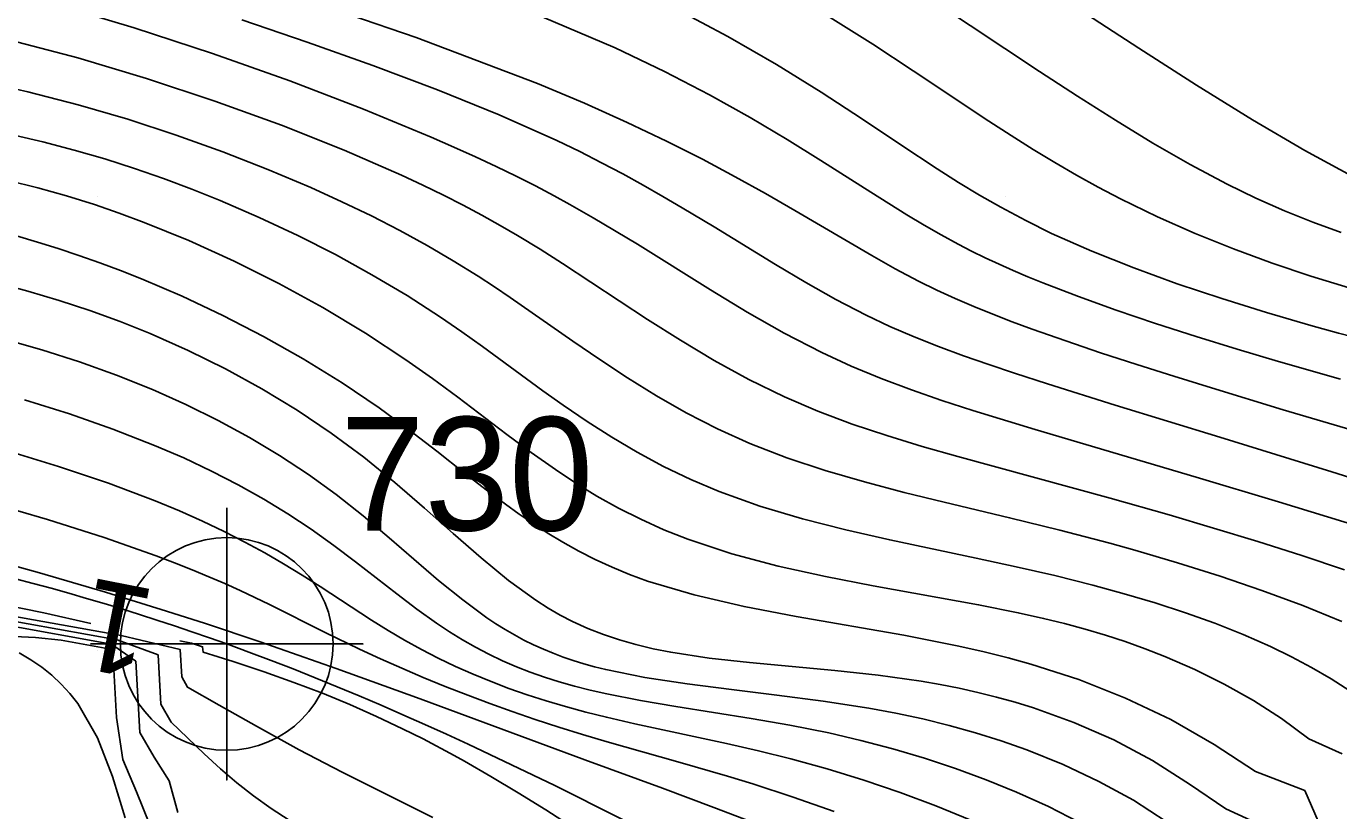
# Model space of a CAD drawing. Extents: x 2602990 to 2605851, y 618069 to 619180.
# Drawn here: x 2603908.43 to 2603937.35, y 618476.46 to 618493.75 of the extents above; entities that cross this region are included whole.
import ezdxf

# ---------------------------------------------------------------- set-up
doc = ezdxf.new("R2010")
doc.units = 0
for name, color, linetype in [('DTM Contours Major', 7, 'Continuous'), ('DTM Contours Minor', 7, 'Continuous'), ('DTM Contours Minor Text', 7, 'Continuous'), ('Exist DTM Breakline', 7, 'Continuous'), ('Exist DTM Breakline Cogo Number', 7, 'Continuous'), ('Exist DTM Breakline Cogo Point CELL', 7, 'Continuous'), ('Exist DTM Crownline', 7, 'Continuous'), ('Exist DTM QL2 LIDAR Elevation Point', 7, 'Continuous'), ('Exist Roads EOP', 7, 'Continuous')]:
    doc.layers.add(name, color=color, linetype=linetype)

# ---------------------------------------------------------------- blocks, each defined once
blk = doc.blocks.new('EXIST DTM BREAKLINE COGO POINT')
at = {"layer": 'Exist DTM Breakline Cogo Point CELL'}
blk.add_lwpolyline([(0, 0.06), (0, -0.06), (0, 0), (0.06, 0), (-0.06, 0)], dxfattribs=at)
blk.add_circle((0, 0), 0.04688, dxfattribs=at)

msp = doc.modelspace()

# ---------------------------------------------------------------- linework, layer by layer
at = {"layer": 'DTM Contours Major'}
for points in [[(2603937.943, 618486.828), (2603937.34, 618486.988), (2603936.731, 618487.157), (2603935.753, 618487.441), (2603934.769, 618487.747), (2603933.791, 618488.073), (2603932.832, 618488.422), (2603931.905, 618488.792), (2603931.021, 618489.185), (2603930.452, 618489.465), (2603929.899, 618489.759), (2603929.435, 618490.026), (2603928.97, 618490.308), (2603928.497, 618490.608), (2603927.701, 618491.133), (2603926.853, 618491.699), (2603925.943, 618492.293), (2603924.959, 618492.905), (2603923.889, 618493.524), (2603922.723, 618494.139)], [(2603935.773, 618476.083), (2603934.861, 618476.506), (2603934.058, 618477.046), (2603933.243, 618477.568), (2603932.391, 618478.021), (2603931.514, 618478.408), (2603930.623, 618478.729), (2603930.215, 618478.855), (2603929.806, 618478.968), (2603929.395, 618479.07), (2603928.983, 618479.161), (2603928.567, 618479.242), (2603928.148, 618479.314), (2603927.198, 618479.446), (2603926.242, 618479.549), (2603924.365, 618479.726), (2603923.472, 618479.827), (2603922.629, 618479.956), (2603922.238, 618480.033), (2603921.861, 618480.122), (2603921.496, 618480.225), (2603921.143, 618480.342), (2603920.799, 618480.477), (2603920.463, 618480.631), (2603920.192, 618480.773), (2603919.924, 618480.928), (2603919.658, 618481.099), (2603919.055, 618481.537), (2603918.449, 618482.033), (2603917.833, 618482.569), (2603917.202, 618483.129), (2603916.549, 618483.695), (2603915.868, 618484.25), (2603915.148, 618484.783), (2603914.397, 618485.287), (2603913.618, 618485.759), (2603912.816, 618486.199), (2603911.994, 618486.606), (2603911.157, 618486.977), (2603910.498, 618487.24), (2603909.83, 618487.482), (2603909.151, 618487.706), (2603908.457, 618487.911), (2603907.748, 618488.099)], [(2603910.607, 618476.302), (2603910.328, 618477.215), (2603909.993, 618478.069), (2603909.56, 618478.823), (2603909.387, 618479.046), (2603909.198, 618479.253), (2603908.992, 618479.446), (2603908.769, 618479.624), (2603908.528, 618479.789), (2603908.269, 618479.939)]]:
    msp.add_lwpolyline(points, dxfattribs=at)
at = {"layer": 'DTM Contours Minor'}
for points in [[(2603937.631, 618490.453), (2603936.601, 618491.01), (2603935.449, 618491.688), (2603934.216, 618492.451), (2603932.943, 618493.263), (2603929.797, 618495.313)], [(2603937.621, 618484.856), (2603936.125, 618485.299), (2603934.541, 618485.78), (2603933.712, 618486.037), (2603932.897, 618486.295), (2603932.101, 618486.555), (2603931.331, 618486.815), (2603930.593, 618487.076), (2603930.152, 618487.239), (2603929.723, 618487.405), (2603929.304, 618487.575), (2603928.894, 618487.752), (2603928.489, 618487.937), (2603928.088, 618488.134), (2603927.576, 618488.405), (2603927.056, 618488.696), (2603925.36, 618489.691), (2603924.718, 618490.06), (2603924.05, 618490.431), (2603923.325, 618490.817), (2603922.534, 618491.216), (2603921.671, 618491.628), (2603920.726, 618492.052), (2603919.692, 618492.485), (2603917.016, 618493.498), (2603914.091, 618494.504)], [(2603937.818, 618482.718), (2603936.019, 618483.271), (2603934.21, 618483.814), (2603930.66, 618484.862), (2603929.284, 618485.285), (2603928.605, 618485.505), (2603927.932, 618485.738), (2603927.266, 618485.988), (2603926.606, 618486.26), (2603925.954, 618486.56), (2603925.128, 618486.985), (2603924.312, 618487.45), (2603923.503, 618487.94), (2603921.893, 618488.944), (2603920.918, 618489.531), (2603920.408, 618489.822), (2603920.062, 618490.012), (2603919.646, 618490.231), (2603919.219, 618490.447), (2603918.779, 618490.66), (2603918.322, 618490.874), (2603917.847, 618491.088), (2603917.351, 618491.305), (2603915.857, 618491.922), (2603914.233, 618492.545), (2603912.531, 618493.15), (2603910.805, 618493.716), (2603909.107, 618494.218)], [(2603937.387, 618485.97), (2603936.019, 618486.363), (2603935.109, 618486.635), (2603934.203, 618486.915), (2603933.311, 618487.202), (2603932.444, 618487.495), (2603931.614, 618487.793), (2603930.83, 618488.093), (2603930.498, 618488.228), (2603930.176, 618488.364), (2603929.863, 618488.503), (2603929.557, 618488.646), (2603929.256, 618488.792), (2603928.96, 618488.945), (2603928.586, 618489.15), (2603928.211, 618489.366), (2603927.832, 618489.595), (2603927.041, 618490.09), (2603925.939, 618490.793), (2603925.195, 618491.254), (2603924.379, 618491.739), (2603923.482, 618492.241), (2603922.494, 618492.755), (2603921.405, 618493.275), (2603919.261, 618494.186)], [(2603937.404, 618489.203), (2603936.777, 618489.43), (2603936.15, 618489.683), (2603935.521, 618489.963), (2603934.89, 618490.27), (2603934.076, 618490.702), (2603933.255, 618491.173), (2603932.427, 618491.676), (2603931.594, 618492.205), (2603930.757, 618492.752), (2603928.466, 618494.276)], [(2603940.2, 618482.985), (2603937.193, 618483.932), (2603934.729, 618484.694), (2603932.419, 618485.4), (2603930.928, 618485.867), (2603930.205, 618486.103), (2603929.637, 618486.293), (2603929.08, 618486.489), (2603928.531, 618486.692), (2603927.991, 618486.907), (2603927.459, 618487.136), (2603926.932, 618487.383), (2603926.266, 618487.728), (2603925.602, 618488.101), (2603924.938, 618488.496), (2603923.583, 618489.326), (2603922.883, 618489.749), (2603922.456, 618490), (2603922.019, 618490.249), (2603921.569, 618490.497), (2603921.105, 618490.743), (2603920.622, 618490.988), (2603920.12, 618491.231), (2603918.85, 618491.796), (2603917.487, 618492.348), (2603916.066, 618492.883), (2603914.618, 618493.399), (2603913.176, 618493.894)], [(2603937.581, 618487.986), (2603936.733, 618488.244), (2603935.881, 618488.529), (2603935.03, 618488.841), (2603934.185, 618489.181), (2603933.351, 618489.548), (2603932.536, 618489.945), (2603932.05, 618490.2), (2603931.57, 618490.467), (2603931.092, 618490.745), (2603930.613, 618491.036), (2603930.131, 618491.339), (2603929.641, 618491.656), (2603927.972, 618492.767), (2603927.079, 618493.351), (2603926.138, 618493.941)], [(2603937.478, 618481.772), (2603936.533, 618482.085), (2603935.566, 618482.393), (2603934.588, 618482.692), (2603933.613, 618482.98), (2603932.308, 618483.35), (2603928.955, 618484.268), (2603928.17, 618484.491), (2603927.391, 618484.728), (2603926.623, 618484.984), (2603925.869, 618485.266), (2603925.132, 618485.58), (2603924.346, 618485.965), (2603923.582, 618486.385), (2603922.84, 618486.83), (2603922.119, 618487.288), (2603920.241, 618488.524), (2603919.752, 618488.834), (2603919.254, 618489.137), (2603918.867, 618489.362), (2603918.467, 618489.584), (2603918.053, 618489.804), (2603917.62, 618490.024), (2603917.167, 618490.244), (2603916.692, 618490.466), (2603915.428, 618491.016), (2603914.047, 618491.566), (2603912.585, 618492.099), (2603911.078, 618492.6), (2603909.56, 618493.053), (2603908.069, 618493.441)], [(2603937.416, 618480.631), (2603936.555, 618480.983), (2603935.657, 618481.317), (2603934.733, 618481.632), (2603933.796, 618481.927), (2603932.855, 618482.202), (2603932.302, 618482.355), (2603931.2, 618482.644), (2603930.094, 618482.918), (2603928.657, 618483.262), (2603927.775, 618483.478), (2603926.897, 618483.708), (2603926.031, 618483.96), (2603925.185, 618484.24), (2603924.368, 618484.557), (2603923.656, 618484.88), (2603922.971, 618485.232), (2603922.313, 618485.607), (2603921.678, 618485.999), (2603921.065, 618486.402), (2603920.472, 618486.808), (2603919.09, 618487.773), (2603918.742, 618488.008), (2603918.387, 618488.24), (2603917.833, 618488.583), (2603917.258, 618488.918), (2603916.658, 618489.246), (2603916.032, 618489.568), (2603915.378, 618489.883), (2603914.694, 618490.194), (2603913.75, 618490.594), (2603912.758, 618490.982), (2603911.726, 618491.352), (2603910.661, 618491.7), (2603909.572, 618492.019), (2603908.464, 618492.306), (2603907.423, 618492.539)], [(2603937.593, 618479.107), (2603937.179, 618479.371), (2603936.75, 618479.62), (2603936.306, 618479.856), (2603935.846, 618480.079), (2603935.243, 618480.344), (2603934.616, 618480.593), (2603933.969, 618480.825), (2603933.302, 618481.042), (2603932.621, 618481.245), (2603931.926, 618481.435), (2603931.092, 618481.644), (2603930.237, 618481.84), (2603929.355, 618482.031), (2603927.454, 618482.43), (2603926.487, 618482.65), (2603925.528, 618482.895), (2603924.594, 618483.173), (2603923.698, 618483.493), (2603923.069, 618483.759), (2603922.467, 618484.05), (2603921.888, 618484.362), (2603921.328, 618484.693), (2603920.786, 618485.04), (2603920.257, 618485.4), (2603919.812, 618485.717), (2603918.481, 618486.692), (2603918.025, 618487.017), (2603917.557, 618487.338), (2603916.818, 618487.814), (2603916.044, 618488.274), (2603915.24, 618488.716), (2603914.411, 618489.137), (2603913.562, 618489.537), (2603912.697, 618489.911), (2603912.077, 618490.16), (2603911.448, 618490.395), (2603910.809, 618490.617), (2603910.155, 618490.826), (2603909.483, 618491.021), (2603908.792, 618491.203), (2603907.676, 618491.458)], [(2603937.425, 618477.717), (2603936.688, 618478.049), (2603936.089, 618478.492), (2603935.467, 618478.893), (2603934.827, 618479.254), (2603934.175, 618479.577), (2603933.517, 618479.864), (2603933.082, 618480.033), (2603932.645, 618480.189), (2603932.205, 618480.332), (2603931.759, 618480.464), (2603931.306, 618480.587), (2603930.845, 618480.7), (2603930.286, 618480.825), (2603929.411, 618481), (2603927.09, 618481.419), (2603926.041, 618481.622), (2603924.995, 618481.854), (2603923.976, 618482.124), (2603923.005, 618482.445), (2603922.476, 618482.655), (2603921.968, 618482.884), (2603921.478, 618483.132), (2603921.003, 618483.397), (2603920.54, 618483.679), (2603920.087, 618483.978), (2603919.55, 618484.356), (2603919.017, 618484.751), (2603917.936, 618485.572), (2603917.376, 618485.988), (2603916.794, 618486.4), (2603915.901, 618486.986), (2603914.962, 618487.548), (2603913.992, 618488.079), (2603913.004, 618488.574), (2603912.01, 618489.025), (2603911.025, 618489.428), (2603910.476, 618489.631), (2603909.929, 618489.819), (2603909.31, 618490.012), (2603908.68, 618490.189), (2603908.028, 618490.352)], [(2603937.043, 618475.892), (2603936.599, 618476.905), (2603935.512, 618477.329), (2603934.6, 618477.925), (2603933.648, 618478.471), (2603932.65, 618478.946), (2603931.618, 618479.352), (2603930.562, 618479.693), (2603930.064, 618479.831), (2603929.503, 618479.97), (2603928.937, 618480.098), (2603927.761, 618480.328), (2603925.394, 618480.742), (2603924.244, 618480.962), (2603923.145, 618481.216), (2603922.116, 618481.524), (2603921.718, 618481.67), (2603921.334, 618481.828), (2603920.963, 618481.998), (2603920.601, 618482.181), (2603920.249, 618482.377), (2603919.903, 618482.585), (2603919.289, 618482.995), (2603918.685, 618483.438), (2603918.082, 618483.904), (2603917.472, 618484.382), (2603916.848, 618484.864), (2603916.202, 618485.34), (2603915.384, 618485.893), (2603914.531, 618486.419), (2603913.652, 618486.914), (2603912.759, 618487.376), (2603911.861, 618487.799), (2603910.968, 618488.182), (2603910.505, 618488.365), (2603910.045, 618488.537), (2603909.587, 618488.699), (2603909.13, 618488.85), (2603908.672, 618488.993), (2603908.213, 618489.128)], [(2603933.549, 618476.228), (2603932.824, 618476.693), (2603932.064, 618477.109), (2603931.278, 618477.478), (2603930.474, 618477.802), (2603929.911, 618478.001), (2603929.342, 618478.18), (2603928.766, 618478.341), (2603928.183, 618478.484), (2603927.591, 618478.611), (2603926.99, 618478.723), (2603925.984, 618478.878), (2603924.969, 618479.009), (2603923.964, 618479.13), (2603922.988, 618479.255), (2603922.06, 618479.398), (2603921.197, 618479.573), (2603920.951, 618479.635), (2603920.712, 618479.701), (2603920.48, 618479.773), (2603920.255, 618479.849), (2603920.035, 618479.931), (2603919.821, 618480.019), (2603919.605, 618480.118), (2603919.392, 618480.223), (2603919.184, 618480.335), (2603918.979, 618480.454), (2603918.776, 618480.581), (2603918.575, 618480.715), (2603918.044, 618481.106), (2603917.512, 618481.539), (2603916.422, 618482.478), (2603915.85, 618482.96), (2603915.252, 618483.434), (2603914.645, 618483.873), (2603914.01, 618484.291), (2603913.346, 618484.688), (2603912.657, 618485.064), (2603911.942, 618485.417), (2603911.205, 618485.746), (2603910.414, 618486.063), (2603909.601, 618486.354), (2603908.767, 618486.62), (2603907.915, 618486.863)], [(2603908.384, 618485.515), (2603909.376, 618485.208), (2603910.335, 618484.873), (2603911.253, 618484.514), (2603911.895, 618484.236), (2603912.51, 618483.944), (2603913.097, 618483.641), (2603913.658, 618483.327), (2603914.193, 618483.002), (2603914.702, 618482.666), (2603915.204, 618482.309), (2603915.683, 618481.948), (2603916.592, 618481.24), (2603917.031, 618480.906), (2603917.467, 618480.594), (2603917.751, 618480.406), (2603918.036, 618480.229), (2603918.325, 618480.064), (2603918.619, 618479.91), (2603918.918, 618479.767), (2603919.226, 618479.634), (2603919.531, 618479.516), (2603919.845, 618479.406), (2603920.17, 618479.304), (2603920.507, 618479.209), (2603920.856, 618479.121), (2603921.218, 618479.039), (2603921.958, 618478.894), (2603922.741, 618478.76), (2603924.399, 618478.494), (2603925.252, 618478.346), (2603926.109, 618478.176), (2603926.819, 618478.012), (2603927.523, 618477.828), (2603928.218, 618477.622), (2603928.905, 618477.395), (2603929.581, 618477.146), (2603930.245, 618476.874), (2603930.949, 618476.554), (2603931.634, 618476.205)], [(2603907.987, 618484.397), (2603909.137, 618484.05), (2603910.239, 618483.679), (2603911.27, 618483.289), (2603911.802, 618483.068), (2603912.308, 618482.843), (2603912.789, 618482.614), (2603913.246, 618482.382), (2603913.682, 618482.146), (2603914.097, 618481.906), (2603914.509, 618481.654), (2603914.904, 618481.402), (2603916.032, 618480.664), (2603916.401, 618480.433), (2603916.764, 618480.219), (2603917.132, 618480.017), (2603917.505, 618479.824), (2603917.885, 618479.642), (2603918.273, 618479.47), (2603918.67, 618479.307), (2603919.063, 618479.158), (2603919.467, 618479.018), (2603919.883, 618478.884), (2603920.312, 618478.757), (2603920.754, 618478.637), (2603921.21, 618478.522), (2603921.84, 618478.376), (2603923.858, 618477.943), (2603924.561, 618477.782), (2603925.275, 618477.605), (2603926.077, 618477.384), (2603926.882, 618477.136), (2603927.681, 618476.865), (2603928.47, 618476.57), (2603929.243, 618476.253)], [(2603926.228, 618476.444), (2603925.326, 618476.762), (2603924.438, 618477.052), (2603923.876, 618477.224), (2603922.783, 618477.538), (2603921.226, 618477.978), (2603920.687, 618478.14), (2603920.159, 618478.306), (2603919.642, 618478.475), (2603919.136, 618478.649), (2603918.64, 618478.827), (2603918.154, 618479.008), (2603917.66, 618479.201), (2603917.175, 618479.399), (2603916.699, 618479.602), (2603916.23, 618479.81), (2603915.767, 618480.024), (2603915.011, 618480.392), (2603913.787, 618481.008), (2603913.137, 618481.315), (2603912.799, 618481.467), (2603912.447, 618481.618), (2603912.079, 618481.771), (2603911.693, 618481.924), (2603911.289, 618482.077), (2603910.142, 618482.481), (2603908.893, 618482.881), (2603907.581, 618483.265)], [(2603924.559, 618476.158), (2603923.579, 618476.536), (2603922.444, 618476.957), (2603920.734, 618477.582), (2603917.107, 618478.93), (2603915.252, 618479.599), (2603913.584, 618480.182), (2603912.378, 618480.587), (2603911.519, 618480.863), (2603910.173, 618481.276), (2603908.718, 618481.701), (2603907.201, 618482.123)], [(2603914.221, 618476.251), (2603913.822, 618476.512), (2603913.436, 618476.788), (2603913.065, 618477.077), (2603912.706, 618477.382), (2603912.344, 618477.717), (2603911.622, 618478.411), (2603911.389, 618478.812), (2603911.332, 618479.895), (2603910.43, 618480.225), (2603905.195, 618481.169)], [(2603907.357, 618481.114), (2603908.816, 618480.821), (2603909.85, 618480.59)], [(2603907.678, 618480.833), (2603910.518, 618480.322), (2603911.821, 618480.013), (2603911.851, 618479.411), (2603911.977, 618479.183), (2603912.68, 618478.788), (2603913.496, 618478.324), (2603914.441, 618477.807), (2603915.387, 618477.312), (2603916.24, 618476.883), (2603917.389, 618476.315)], [(2603911.765, 618476.421), (2603911.578, 618477.119), (2603911.242, 618477.643), (2603910.928, 618478.186), (2603910.841, 618479.755), (2603910.305, 618480.134), (2603907.875, 618480.572)], [(2603907.853, 618480.313), (2603908.627, 618480.277), (2603909.193, 618480.222), (2603910.168, 618480.046), (2603910.356, 618479.575), (2603910.411, 618478.514), (2603910.556, 618477.588), (2603910.855, 618476.875), (2603911.146, 618476.152)], [(2603911.812, 618480.204), (2603912.069, 618480.155), (2603912.313, 618480.074), (2603912.321, 618479.958), (2603912.984, 618479.748), (2603913.671, 618479.522), (2603914.325, 618479.289), (2603914.952, 618479.049), (2603915.556, 618478.8), (2603916.142, 618478.541), (2603916.715, 618478.27), (2603917.17, 618478.043), (2603917.852, 618477.682), (2603918.081, 618477.554), (2603918.665, 618477.218), (2603919.263, 618476.859), (2603919.875, 618476.479), (2603920.503, 618476.078)]]:
    msp.add_lwpolyline(points, dxfattribs=at)
at = {"layer": 'Exist DTM Breakline'}
for points in [[(2603647.352, 618520.802), (2603704.337, 618541.966), (2603758.983, 618562.663), (2603811.118, 618582.434), (2603865.604, 618602.567), (2603913.966, 618621.231), (2603963.574, 618640.143), (2603974.725, 618636.355), (2603978.77, 618630.138), (2603971.844, 618627.992), (2603956.88, 618621.982), (2603923.969, 618609.772), (2603877.426, 618591.796), (2603827.273, 618571.857), (2603776.875, 618552.809), (2603720.479, 618530.104), (2603675.109, 618514.176), (2603657.355, 618505.354), (2603640.368, 618498.804), (2603619.191, 618491.366), (2603591.676, 618480.386)], [(2603960.322, 618464.794), (2603943.561, 618466.423), (2603912.844, 618480.137), (2603886.997, 618484.874), (2603860.931, 618491.465), (2603840.136, 618511.727)]]:
    msp.add_spline(points, degree=3, dxfattribs=at)
at = {"layer": 'Exist DTM Crownline'}
msp.add_spline([(2603233.488, 618380.754), (2603285.185, 618400.095), (2603335.457, 618418.629), (2603390.812, 618439.069), (2603440.087, 618457.325), (2603493.996, 618477.231), (2603542.655, 618495.301), (2603600.808, 618516.867), (2603653.659, 618536.362), (2603706.222, 618555.742), (2603764.811, 618577.593), (2603823.52, 618599.847), (2603878.564, 618620.56), (2603937.951, 618643.078), (2603997.369, 618665.789), (2604036.209, 618680.665), (2604055.311, 618688.017)], degree=3, dxfattribs=at)
at = {"layer": 'Exist DTM QL2 LIDAR Elevation Point'}
for p, q in [((2603910, 618490), (2603910, 618490)), ((2603920, 618490), (2603920, 618490)), ((2603930, 618490), (2603930, 618490)), ((2603910, 618480), (2603910, 618480)), ((2603920, 618480), (2603920, 618480)), ((2603930, 618480), (2603930, 618480))]:
    msp.add_line(p, q, dxfattribs=at)
at = {"layer": 'Exist Roads EOP'}
for points in [[(2603230.17, 618389.98), (2603282.929, 618409.597), (2603332.773, 618427.868), (2603388.167, 618448.413), (2603437.203, 618466.721), (2603490.778, 618486.527), (2603539.039, 618504.558), (2603597.451, 618526.156), (2603651.053, 618545.972), (2603705.208, 618566.084), (2603762.02, 618587.183), (2603820.334, 618609.162), (2603876.341, 618629.99), (2603934.909, 618652.28), (2603996.409, 618675.568), (2604033.216, 618689.957), (2604052.01, 618697.199)], [(2604034.633, 618668.486), (2603984.89, 618650.123), (2603936.767, 618631.654), (2603888.195, 618613.335), (2603837.766, 618594.258), (2603782.918, 618573.705), (2603731.939, 618554.39), (2603671.126, 618532.171), (2603621.822, 618514.106), (2603561.545, 618491.877), (2603506.421, 618471.293), (2603452.163, 618451.33), (2603398.364, 618431.316), (2603341.431, 618410.355), (2603281.65, 618388.199), (2603223.033, 618366.475), (2603185.717, 618352.612)]]:
    msp.add_spline(points, degree=3, dxfattribs=at)

# ---------------------------------------------------------------- block references
at = {"layer": 'Exist DTM Breakline Cogo Point CELL', "xscale": 50, "yscale": 50}
msp.add_blockref('EXIST DTM BREAKLINE COGO POINT', (2603912.844, 618480.137), dxfattribs=at)

# ---------------------------------------------------------------- texts
at = {"layer": 'DTM Contours Minor Text'}
msp.add_text('1', height=2, rotation=168.8586, dxfattribs=at).set_placement((2603911.332, 618481.312))
at = {"layer": 'Exist DTM Breakline Cogo Number'}
msp.add_text('730', height=2.5, dxfattribs=at).set_placement((2603915.344, 618482.637))

doc.saveas('drawing.dxf')
